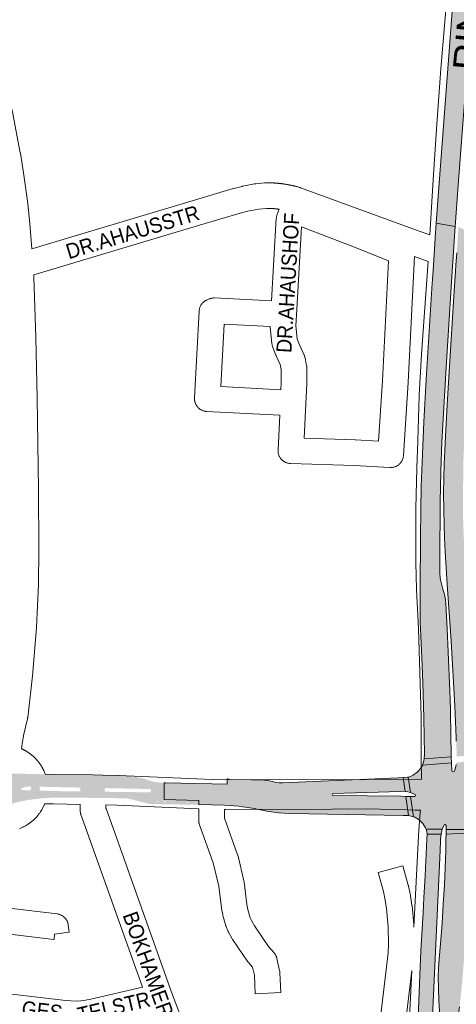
# Paper-space layout 'Layout1' of a CAD drawing. Header units: metres. Extents: x 123097 to 144122, y 392739 to 407589.
# Tile 262 of 510: x 132492 to 132714, y 397422 to 397922. Entities that reach past the tile are written whole.
import ezdxf
from ezdxf.enums import TextEntityAlignment as Align

# ---------------------------------------------------------------- set-up
doc = ezdxf.new("R2010")
doc.units = ezdxf.units.M
doc.header["$MEASUREMENT"] = 0
for name, color, linetype, lineweight in [('gs-anno-wegen algemeen tekst', 7, 'Continuous', 0), ('gs-knt-aanvullende hoofdweg', 7, 'Continuous', 0), ('gs-knt-hoofdweg', 7, 'Continuous', 0), ('gs-knt-wegen algemeen', 7, 'Continuous', 0), ('ir-ARC-asfalt-hoofdwegen-te inspecteren', 5, 'Continuous', 0)]:
    doc.layers.add(name, color=color, linetype=linetype, lineweight=lineweight)
doc.styles.add('Style-Arial', font='arial.ttf')

psp = doc.layouts.get("Layout1")

# ---------------------------------------------------------------- hatches: boundary and pattern name
at = {"layer": 'ir-ARC-asfalt-hoofdwegen-te inspecteren', "linetype": 'Continuous', "lineweight": 13}
for points in [[(132703.989, 397818.437), (132713.659, 397816.728), (132715.209, 397837.758), (132727.517, 398000), (132717.748, 398000), (132704.644, 397827.685)], [(132713.111, 397809.286), (132713.659, 397816.728), (132703.989, 397818.437), (132703.788, 397815.601), (132703.665, 397813.838), (132703.295, 397808.18), (132702.57, 397797.102), (132702.109, 397789.74), (132702.006, 397788.096), (132699.116, 397741.935), (132697.728, 397717.578), (132696.944, 397701.23), (132696.379, 397684.873), (132696.176, 397672.976), (132695.999, 397658.948), (132695.768, 397632.543), (132695.762, 397622.895), (132695.872, 397615.682), (132696.098, 397608.935), (132696.852, 397593.618), (132697.195, 397585.04), (132697.697, 397567.253), (132697.915, 397557.845), (132697.994, 397549.03), (132697.85, 397546.442), (132711.659, 397547.424), (132711.609, 397549.825), (132711.474, 397557.109), (132711.203, 397571.607), (132710.884, 397581.049), (132710.08, 397600.607), (132709.523, 397612.415), (132708.797, 397625.136), (132708.646, 397627.135), (132708.303, 397629.107), (132707.987, 397630.565), (132707.323, 397632.697), (132706.205, 397637.374), (132706.027, 397638.38), (132705.907, 397640.684), (132705.753, 397645.925), (132705.781, 397655.143), (132705.977, 397669.475), (132705.954, 397676.77), (132706.287, 397692.485), (132706.855, 397707.312), (132708.963, 397745.177), (132710.87, 397775.166), (132712.102, 397793.973), (132712.755, 397803.936)], [(132715.294, 397816.536), (132714.776, 397808.963), (132714.39, 397803.472), (132713.995, 397797.181), (132713.767, 397793.864), (132713.1, 397784.173), (132710.372, 397740.222), (132709.547, 397726.237), (132708.67, 397710.262), (132708.321, 397703.056), (132708.062, 397696.253), (132707.869, 397689.012), (132707.764, 397681.227), (132707.838, 397673.115), (132708.043, 397665.254), (132708.27, 397658.509), (132708.562, 397651.784), (132709.61, 397635.2), (132711.603, 397606.275), (132713.513, 397573.44), (132714.099, 397557.167), (132714.197, 397555.473), (132714.328, 397549.994), (132714.316, 397547.619), (132722.284, 397548.282), (132721.952, 397549.568), (132721.858, 397550.893), (132721.797, 397552.139), (132721.716, 397556.372), (132723.419, 397560.028), (132722.863, 397574.955), (132722.199, 397588.468), (132721.413, 397602), (132721.37, 397603.014), (132721.349, 397604.009), (132721.368, 397604.523), (132720.462, 397617.597), (132719.808, 397627.633), (132719.397, 397634.318), (132718.39, 397648.52), (132717.847, 397662.747), (132717.621, 397668.621), (132717.545, 397671.385), (132717.51, 397672.641), (132717.513, 397673.236), (132717.798, 397697.672), (132718.343, 397711.011), (132719.107, 397724.34), (132719.657, 397734.399), (132721.495, 397764.667), (132723.396, 397793.428), (132723.698, 397797.171), (132724.304, 397806.96), (132724.715, 397812.143)], [(132708.984, 397510.606), (132718.431, 397510.633), (132725.351, 397511.613), (132725.423, 397512.213), (132726.384, 397514.645), (132727.845, 397516.814), (132729.738, 397518.618), (132730.291, 397519.095), (132730.835, 397519.416), (132730.597, 397526.095), (132727.762, 397526.321), (132724.976, 397526.894), (132724.767, 397527.136), (132724.678, 397527.443), (132724.981, 397527.986), (132725.532, 397528.275), (132727.996, 397528.66), (132730.481, 397528.859), (132729.327, 397541.615), (132728.722, 397541.823), (132727.174, 397542.438), (132725.766, 397543.329), (132724.889, 397544.115), (132724.322, 397544.698), (132723.802, 397545.331), (132714.307, 397544.619), (132714.194, 397543.585), (132714.03, 397542.632), (132713.478, 397540.668), (132713.306, 397540.272), (132712.971, 397539.998), (132712.556, 397539.938), (132712.154, 397540.073), (132711.961, 397540.45), (132711.745, 397544.428), (132697.055, 397543.327), (132696.776, 397542.685), (132696.373, 397541.991), (132695.9, 397541.341), (132695.036, 397540.404), (132694.103, 397539.535), (132693.214, 397538.818), (132692.264, 397538.183), (132691.254, 397537.647), (132690.152, 397537.205), (132689.707, 397537.136), (132690.864, 397529.406), (132693.261, 397528.362), (132693.519, 397527.911), (132693.37, 397527.56), (132693.019, 397527.41), (132690.991, 397527.371), (132692.386, 397517.07), (132693.081, 397516.791), (132695.33, 397515.421), (132697.207, 397513.575), (132698.614, 397511.349), (132698.775, 397511.042), (132698.919, 397510.724), (132706.987, 397510.677), (132708.104, 397512.93), (132708.551, 397513.085), (132708.989, 397512.667)], [(132697.055, 397543.327), (132711.745, 397544.428), (132711.659, 397547.424), (132697.85, 397546.442), (132697.556, 397544.858)], [(132706.461, 397508.205), (132706.987, 397510.677), (132698.919, 397510.724), (132699.277, 397509.524), (132699.377, 397508.276)], [(132708.984, 397510.606), (132709.022, 397508.172), (132725.047, 397509.09), (132725.351, 397511.613), (132718.431, 397510.633)], [(132692.935, 397383.578), (132700.541, 397382.558), (132705.955, 397500), (132706.175, 397504.773), (132706.222, 397505.786), (132706.461, 397508.205), (132699.377, 397508.276), (132699.267, 397505.721), (132698.339, 397487.115), (132697.723, 397475.929), (132697.344, 397468.419), (132696.261, 397449.01), (132695.588, 397436.59), (132694.926, 397419.341), (132693.935, 397400.139)], [(132723.195, 397471.565), (132724.033, 397490.331), (132724.443, 397500), (132724.885, 397506.408), (132725.047, 397509.09), (132709.022, 397508.172), (132708.934, 397505.75), (132708.916, 397504.672), (132708.837, 397500), (132708.515, 397490.918), (132708.159, 397482.477), (132707.591, 397472.593), (132706.934, 397462.999), (132706.123, 397452.45), (132705.458, 397444.887), (132705.108, 397440.393), (132705.008, 397435.887), (132705.361, 397423.559), (132706.259, 397407.69), (132706.115, 397403.58), (132705.837, 397399.164), (132705.396, 397394.761), (132703.552, 397382.154), (132710.019, 397381.287), (132715.855, 397420.526), (132716.2, 397423.721), (132716.613, 397427.544), (132717.269, 397434.572), (132718.578, 397450.453), (132718.919, 397452.99), (132719.694, 397455.43), (132720.528, 397457.376), (132720.871, 397458.201), (132722.166, 397461.992), (132722.812, 397465.946)]]:
    psp.add_hatch(color=5, dxfattribs=at).paths.add_polyline_path(points, flags=0)
at = {"layer": 'ir-ARC-asfalt-hoofdwegen-te inspecteren', "linetype": 'Continuous', "lineweight": 13, "extrusion": (0, 0, -1)}
h = psp.add_hatch(color=5, dxfattribs=at)
h.paths.add_polyline_path([(-132483.887, 397519.644, 0.1372089), (-132483.984, 397519.891, 0.1897362), (-132490.657, 397524.32), (-132494.029, 397525.055), (-132496.892, 397525.596, 0.0114519), (-132496.914, 397525.599), (-132502.093, 397526.243), (-132504.938, 397526.502), (-132505.461, 397526.537, 0.0229825), (-132514.474, 397526.82), (-132523.375, 397526.717), (-132535.745, 397526.557), (-132535.981, 397526.554), (-132543.583, 397526.461), (-132546.793, 397526.429), (-132558.503, 397523.547), (-132583.437, 397523.097), (-132583.463, 397523.257), (-132583.418, 397525.315), (-132565.78, 397525.851), (-132565.78, 397534.246), (-132566.459, 397534.233), (-132563.396, 397534.464, 0.0730793), (-132557.473, 397535.719), (-132557.083, 397535.868, -0.0519077), (-132553.209, 397536.863, -0.0348487), (-132544.819, 397537.822), (-132528.545, 397538.185), (-132510.09, 397538.553), (-132506.501, 397538.618), (-132503.523, 397538.663), (-132498.552, 397538.773), (-132478.703, 397539.302), (-132473.468, 397539.481), (-132468.631, 397539.616), (-132466.104, 397539.688), (-132452.645, 397540.039), (-132445.039, 397540.259), (-132441.275, 397540.353), (-132440.068, 397540.36), (-132422.813, 397540.81), (-132417.8, 397540.924, 0.009483), (-132409.453, 397541.283), (-132408.561, 397541.36), (-132408.561, 397541.356), (-132408.561, 397534.911), (-132388.836, 397536.651), (-132395.413, 397536.053), (-132408.902, 397534.854), (-132413.096, 397534.464), (-132415.124, 397534.286), (-132415.371, 397534.215), (-132415.43, 397534.198), (-132427.179, 397529.153), (-132427.491, 397529.063), (-132435.892, 397528.202), (-132444.132, 397527.479), (-132458.551, 397526.26), (-132463.75, 397525.851), (-132464.124, 397525.778), (-132464.496, 397525.694, 0.0470881), (-132466.946, 397524.848), (-132467.518, 397524.57), (-132468.325, 397524.031, 0.0977837), (-132471.007, 397521.118), (-132471.227, 397520.694, 0.1185069), (-132471.279, 397520.46), (-132472.457, 397515.202, 0.0987056), (-132472.498, 397515.019), (-132472.456, 397513.471), (-132472.388, 397510.918), (-132472.299, 397509.675, 0.0183333), (-132470.977, 397498.331), (-132477.459, 397497.191), (-132478.206, 397500.288), (-132478.715, 397502.471), (-132480.013, 397507.867), (-132480.906, 397511.468), (-132481.237, 397512.664), (-132481.584, 397513.773), (-132481.932, 397514.882), (-132482.017, 397514.876)])
h.paths.add_polyline_path([(-132566.547, 397524.438), (-132566.567, 397524.837), (-132565.817, 397524.874), (-132565.797, 397524.475)], flags=17)
h.paths.add_polyline_path([(-132578.128, 397524.218), (-132578.14, 397524.618), (-132577.39, 397524.642), (-132577.378, 397524.242)], flags=17)
h.paths.add_polyline_path([(-132535.628, 397530.239), (-132535.646, 397531.1, 0.3939062), (-132536.154, 397531.595), (-132558.642, 397531.134, 0.38833), (-132559.139, 397530.637), (-132559.133, 397529.939, 0.4009324), (-132558.631, 397529.456), (-132536.125, 397529.743, 0.3756508)], flags=17)
h.paths.add_polyline_path([(-132522.842, 397531.878, 0.4127414), (-132523.343, 397531.364), (-132523.338, 397530.395, 0.4274509), (-132522.819, 397529.901, 0.005465), (-132505.801, 397530.238), (-132505.027, 397530.24), (-132502.553, 397530.321), (-132502.752, 397532.3), (-132505.233, 397532.246)], flags=17)
h.paths.add_polyline_path([(-132493.722, 397530.607, 0.7692037), (-132493.503, 397531.561), (-132493.958, 397531.759, 0.1094205), (-132497.03, 397532.404), (-132498.265, 397532.383), (-132498.072, 397530.461)], flags=17)
h.paths.add_polyline_path([(-132430.284, 397535.365, 0.8696024), (-132430.566, 397537.393), (-132432.163, 397537.356), (-132450.59, 397536.892, 0.0209981), (-132464.553, 397535.717), (-132465.707, 397535.569), (-132468.06, 397535.15), (-132468.245, 397535.113, 0.1260791), (-132473.241, 397532.904), (-132473.558, 397532.584, 0.6712298), (-132473.174, 397531.755), (-132467.717, 397532.013), (-132465.321, 397532.159), (-132450.116, 397533.369), (-132435.166, 397534.693), (-132433.166, 397534.915), (-132431.945, 397535.088), (-132431.179, 397535.196)], flags=17)
h.paths.add_polyline_path([(-132562.63, 397524.568), (-132563.137, 397524.803), (-132562.645, 397525.068), (-132562.138, 397524.833)], flags=17)
psp.add_hatch(color=5, dxfattribs=at).paths.add_polyline_path([(-132689.877, 397517.637), (-132688.581, 397527.415), (-132686.133, 397527.472), (-132651.621, 397527.926), (-132651.311, 397528.09), (-132651.192, 397528.42), (-132651.326, 397528.744), (-132651.643, 397528.894), (-132685.812, 397529.941), (-132687.039, 397529.98), (-132688.265, 397529.912), (-132687.283, 397536.949), (-132684.705, 397536.839), (-132626.103, 397534.212), (-132624.269, 397534.244), (-132622.726, 397534.487), (-132620.872, 397534.946), (-132619.346, 397535.314), (-132618.525, 397535.462), (-132617.823, 397535.554), (-132617.224, 397535.607), (-132616.629, 397535.637), (-132610.228, 397535.756), (-132599.266, 397535.97), (-132598.217, 397536.305), (-132597.766, 397536.314), (-132597.772, 397533.607), (-132566.459, 397534.233), (-132565.78, 397534.246), (-132565.78, 397525.851), (-132583.418, 397525.315), (-132583.463, 397523.257), (-132596.524, 397522.934), (-132599.042, 397522.742), (-132603.736, 397522.359), (-132605.559, 397522.138), (-132607.133, 397521.947), (-132608.286, 397521.807), (-132611.627, 397521.203), (-132618.068, 397519.958), (-132623.839, 397519.126), (-132629.653, 397518.681), (-132687.134, 397517.7)])
psp.add_hatch(color=5, dxfattribs=at).paths.add_polyline_path([(-132688.265, 397529.912), (-132689.576, 397529.72), (-132690.864, 397529.406), (-132689.707, 397537.136), (-132689.403, 397537.089), (-132687.283, 397536.949)], flags=0)

# ---------------------------------------------------------------- linework, layer by layer
at = {"layer": 'gs-knt-aanvullende hoofdweg', "color": 7, "linetype": 'Continuous', "flags": 128}
for points in [[(132493.364, 397551.578), (132493.515, 397551.512), (132493.586, 397551.482), (132493.751, 397551.409), (132493.849, 397551.364), (132493.886, 397551.347), (132494.049, 397551.271), (132494.083, 397551.255), (132494.246, 397551.178), (132494.33, 397551.138), (132494.492, 397551.059), (132494.592, 397551.009), (132494.752, 397550.928), (132494.818, 397550.894), (132494.978, 397550.811), (132495.093, 397550.751), (132495.252, 397550.665), (132495.319, 397550.628), (132495.476, 397550.541), (132495.557, 397550.495), (132495.597, 397550.472), (132495.713, 397550.406), (132495.776, 397550.37), (132495.932, 397550.279), (132496.03, 397550.221), (132496.184, 397550.128), (132496.264, 397550.079), (132496.417, 397549.984), (132496.514, 397549.923), (132496.665, 397549.826), (132496.724, 397549.787), (132496.875, 397549.688), (132496.971, 397549.624), (132497.12, 397549.523), (132497.196, 397549.471), (132497.257, 397549.429), (132497.261, 397549.426), (132497.344, 397549.368), (132497.391, 397549.335), (132497.539, 397549.231), (132497.633, 397549.163), (132497.778, 397549.057), (132497.852, 397549.002), (132497.996, 397548.894), (132498.089, 397548.823), (132498.231, 397548.713), (132498.283, 397548.673), (132498.425, 397548.561), (132498.511, 397548.491), (132498.65, 397548.378), (132498.725, 397548.317), (132498.819, 397548.239), (132498.864, 397548.201), (132498.929, 397548.146), (132499.066, 397548.029), (132499.131, 397547.972), (132499.266, 397547.854), (132499.357, 397547.774), (132499.491, 397547.653), (132499.555, 397547.594), (132499.687, 397547.472), (132499.731, 397547.432), (132499.862, 397547.309), (132499.947, 397547.227), (132500.076, 397547.102), (132500.14, 397547.04), (132500.265, 397546.916), (132500.268, 397546.913), (132500.35, 397546.83), (132500.476, 397546.7), (132500.517, 397546.658), (132500.642, 397546.528), (132500.723, 397546.443), (132500.846, 397546.311), (132500.907, 397546.245), (132501.028, 397546.112), (132501.088, 397546.045), (132501.207, 397545.911), (132501.282, 397545.825), (132501.4, 397545.688), (132501.441, 397545.64), (132501.557, 397545.503), (132501.588, 397545.466), (132501.591, 397545.462), (132501.63, 397545.415), (132501.632, 397545.413), (132501.635, 397545.409), (132501.747, 397545.273), (132501.8, 397545.208), (132501.913, 397545.067), (132501.97, 397544.995), (132502.081, 397544.853), (132502.137, 397544.781), (132502.246, 397544.638), (132502.316, 397544.544), (132502.423, 397544.399), (132502.477, 397544.325), (132502.582, 397544.179), (132502.616, 397544.131), (132502.72, 397543.984), (132502.775, 397543.905), (132502.792, 397543.88), (132502.893, 397543.732), (132502.939, 397543.665), (132503.039, 397543.515), (132503.09, 397543.437), (132503.188, 397543.286), (132503.249, 397543.19), (132503.345, 397543.036), (132503.383, 397542.976), (132503.477, 397542.823), (132503.536, 397542.725), (132503.628, 397542.57), (132503.675, 397542.49), (132503.765, 397542.334), (132503.793, 397542.284), (132503.817, 397542.243), (132503.827, 397542.225), (132503.882, 397542.127), (132503.945, 397542.014), (132504.031, 397541.856), (132504.075, 397541.774), (132504.159, 397541.615), (132504.202, 397541.532), (132504.284, 397541.372), (132504.31, 397541.322), (132504.391, 397541.161), (132504.45, 397541.041), (132504.714, 397540.492), (132504.878, 397540.126), (132505.113, 397539.561), (132505.243, 397539.227), (132505.441, 397538.679), (132509.923, 397538.589), (132509.933, 397538.589), (132529.589, 397538.294), (132529.613, 397538.293), (132529.664, 397538.293), (132534.596, 397538.234), (132534.72, 397538.232), (132542.474, 397538.012), (132542.523, 397538.011), (132542.643, 397538.007), (132590.305, 397535.891), (132597.195, 397535.781), (132597.198, 397535.781), (132668.632, 397536.042), (132668.685, 397536.042), (132668.706, 397536.042), (132696.632, 397536.221)], [(132523.166, 397523.352), (132509.713, 397523.571), (132509.688, 397523.571), (132509.679, 397523.571), (132509.65, 397523.572), (132505.183, 397523.644), (132505.104, 397523.443), (132504.972, 397523.126), (132504.958, 397523.092), (132504.844, 397522.822), (132504.785, 397522.686), (132504.654, 397522.392), (132504.48, 397522.028), (132504.085, 397521.256), (132503.938, 397520.983), (132503.703, 397520.567), (132503.614, 397520.414), (132503.515, 397520.248), (132503.402, 397520.065), (132503.292, 397519.892), (132503.255, 397519.834), (132502.974, 397519.401), (132502.815, 397519.166), (132502.65, 397518.93), (132502.444, 397518.645), (132501.917, 397517.955), (132501.693, 397517.675), (132501.603, 397517.569), (132501.191, 397517.078), (132500.824, 397516.672), (132500.639, 397516.482), (132500.548, 397516.39), (132499.898, 397515.745), (132499.685, 397515.542), (132499.465, 397515.348), (132498.771, 397514.752), (132498.544, 397514.567), (132498.227, 397514.313), (132497.887, 397514.054), (132497.7, 397513.917), (132497.364, 397513.678), (132497.312, 397513.642), (132497.298, 397513.633), (132497.282, 397513.621), (132497.185, 397513.555), (132496.823, 397513.313), (132496.767, 397513.276), (132496.369, 397513.015), (132495.909, 397512.736), (132495.389, 397512.446), (132495.14, 397512.313), (132494.442, 397511.958), (132494.29, 397511.883), (132494.094, 397511.788), (132494.051, 397511.768), (132493.672, 397511.598), (132493.402, 397511.481), (132492.963, 397511.298), (132492.387, 397511.075)], [(132583.467, 397521.16), (132542.061, 397522.998), (132542.037, 397522.998), (132536.195, 397523.126)], [(132696.041, 397520.35), (132693.37, 397520.403), (132693.331, 397520.403), (132689.497, 397520.499), (132689.464, 397520.5), (132668.663, 397521.021), (132668.653, 397521.021), (132651.24, 397520.91), (132651.213, 397520.91), (132597.175, 397520.761), (132597.169, 397520.761), (132597.028, 397520.762), (132596.483, 397520.771)]]:
    psp.add_lwpolyline(points, dxfattribs=at)
at = {"layer": 'gs-knt-hoofdweg', "color": 7, "linetype": 'Continuous', "flags": 128}
for points in [[(132700.73, 397812.509), (132702.367, 397840.494), (132702.371, 397840.555), (132704.232, 397868.676), (132704.235, 397868.733), (132706.296, 397896.846), (132706.303, 397896.931), (132711.021, 397953.073), (132711.029, 397953.164), (132714.327, 397987.677)], [(132696.632, 397536.221), (132696.622, 397536.297), (132696.589, 397536.658), (132696.572, 397537.021), (132696.385, 397545.195), (132696.383, 397545.341), (132696.279, 397568.049), (132694.909, 397612.623), (132694.034, 397632.506), (132694.028, 397632.662), (132693.697, 397646.198), (132693.695, 397646.377), (132693.639, 397673.43), (132693.641, 397673.64), (132694.135, 397694.098), (132694.14, 397694.248), (132694.717, 397707.696), (132695.249, 397730.94), (132695.263, 397731.262), (132696.564, 397751.865), (132696.568, 397751.923), (132699.884, 397798.956)], [(132692.661, 397460.918), (132694.931, 397507.115), (132694.95, 397507.402), (132695.182, 397510.125), (132695.876, 397519.237), (132695.915, 397519.621), (132695.972, 397520.002), (132696.041, 397520.35)], [(132665.785, 397179.638), (132686.334, 397326.49), (132689.399, 397394.523), (132689.401, 397394.555), (132691.581, 397438.927)]]:
    psp.add_lwpolyline(points, dxfattribs=at)
at = {"layer": 'gs-knt-wegen algemeen', "color": 7, "linetype": 'Continuous', "flags": 128}
for points in [[(132450.133, 398014.449), (132453.66, 398003.261), (132453.717, 398003.068), (132473.944, 397931.224), (132481.684, 397903.768), (132481.708, 397903.679), (132484.304, 397893.941), (132484.352, 397893.752), (132488.941, 397874.199), (132488.995, 397873.946), (132492.802, 397854.228), (132492.836, 397854.037), (132494.444, 397844.124), (132494.445, 397844.118), (132494.468, 397843.961), (132496.575, 397828.505), (132496.596, 397828.34), (132497.697, 397818.364), (132497.716, 397818.165), (132498.722, 397805.484)], [(132498.722, 397805.484), (132580.021, 397829.874), (132580.046, 397829.882), (132600.887, 397836.046), (132601.164, 397836.121), (132605.399, 397837.172), (132605.57, 397837.212), (132605.742, 397837.248), (132611.728, 397838.395), (132612.02, 397838.444), (132612.314, 397838.48), (132616.749, 397838.917), (132616.992, 397838.936), (132617.237, 397838.946), (132618.971, 397838.986), (132619.262, 397838.986), (132619.507, 397838.981), (132619.751, 397838.974), (132619.996, 397838.966), (132620.239, 397838.957), (132620.484, 397838.948), (132620.728, 397838.937), (132620.973, 397838.925), (132621.216, 397838.912), (132621.461, 397838.899), (132621.704, 397838.884), (132621.949, 397838.868), (132622.192, 397838.852), (132622.437, 397838.834), (132622.68, 397838.816), (132622.924, 397838.796), (132623.167, 397838.775), (132623.411, 397838.754), (132623.654, 397838.731), (132623.898, 397838.708), (132624.14, 397838.683), (132624.384, 397838.658), (132624.626, 397838.631), (132624.87, 397838.604), (132625.112, 397838.575), (132625.355, 397838.546), (132625.597, 397838.516), (132625.84, 397838.484), (132626.082, 397838.452), (132626.325, 397838.418), (132626.566, 397838.384), (132626.809, 397838.349), (132627.05, 397838.312), (132627.292, 397838.275), (132627.533, 397838.237), (132627.775, 397838.198), (132628.015, 397838.158), (132628.257, 397838.116), (132628.497, 397838.074), (132628.738, 397838.031), (132628.978, 397837.987), (132629.219, 397837.942), (132629.459, 397837.896), (132629.699, 397837.849), (132629.938, 397837.801), (132630.178, 397837.752), (132630.417, 397837.702), (132630.657, 397837.651), (132630.895, 397837.6), (132631.134, 397837.547), (132631.372, 397837.493), (132631.611, 397837.438), (132631.848, 397837.383), (132632.087, 397837.326), (132632.324, 397837.269), (132632.562, 397837.21), (132632.798, 397837.15), (132633.036, 397837.09), (132633.272, 397837.029), (132633.508, 397836.966), (132633.744, 397836.903), (132633.98, 397836.838), (132634.215, 397836.773), (132634.451, 397836.707), (132634.686, 397836.64), (132634.818, 397836.6), (132634.904, 397836.571), (132635.12, 397836.498)], [(132635.12, 397836.498), (132695.914, 397814.271), (132700.73, 397812.509)], [(132624.191, 397825.569), (132624.046, 397825.588), (132623.888, 397825.608), (132623.729, 397825.628), (132623.571, 397825.647), (132623.413, 397825.665), (132623.254, 397825.683), (132623.096, 397825.701), (132622.937, 397825.718), (132622.779, 397825.735), (132622.62, 397825.75), (132622.462, 397825.766), (132622.303, 397825.781), (132622.144, 397825.795), (132621.985, 397825.809), (132621.826, 397825.822), (132621.668, 397825.835), (132621.509, 397825.847), (132621.35, 397825.859), (132621.191, 397825.87), (132621.032, 397825.881), (132620.872, 397825.891), (132620.713, 397825.9), (132620.554, 397825.909), (132620.395, 397825.918), (132620.236, 397825.926), (132620.076, 397825.933), (132619.917, 397825.94), (132619.758, 397825.946), (132619.599, 397825.952), (132619.439, 397825.957), (132619.28, 397825.962), (132619.121, 397825.966), (132617.782, 397825.935), (132613.887, 397825.551), (132608.365, 397824.493), (132604.441, 397823.519), (132583.751, 397817.4), (132499.641, 397792.167)], [(132692.955, 397801.49), (132689.687, 397737.729), (132689.683, 397737.655), (132687.355, 397700.5), (132687.328, 397700.183), (132687.284, 397699.867), (132687.226, 397699.554), (132687.152, 397699.245), (132687.063, 397698.939), (132686.96, 397698.638), (132686.841, 397698.342), (132686.709, 397698.053), (132686.562, 397697.77), (132686.402, 397697.495), (132686.229, 397697.228), (132686.042, 397696.97), (132685.844, 397696.721), (132685.633, 397696.482), (132685.411, 397696.254), (132685.178, 397696.037), (132684.935, 397695.832), (132684.682, 397695.638), (132684.42, 397695.458), (132684.149, 397695.29), (132683.87, 397695.136), (132683.585, 397694.996), (132683.292, 397694.869), (132682.994, 397694.757), (132682.691, 397694.66), (132682.383, 397694.578), (132682.072, 397694.511), (132681.758, 397694.459), (132681.442, 397694.423), (132681.124, 397694.402), (132680.806, 397694.397), (132680.487, 397694.408), (132662.265, 397695.447), (132629.964, 397696.447), (132629.652, 397696.464), (132629.34, 397696.497), (132629.031, 397696.544), (132628.724, 397696.606), (132628.42, 397696.682), (132628.12, 397696.774), (132627.826, 397696.879), (132627.536, 397696.999), (132627.253, 397697.132), (132626.976, 397697.279), (132626.707, 397697.439), (132626.446, 397697.612), (132626.193, 397697.797), (132625.95, 397697.994), (132625.716, 397698.203), (132625.493, 397698.422), (132625.28, 397698.652), (132625.079, 397698.892), (132624.889, 397699.141), (132624.712, 397699.4), (132624.547, 397699.666), (132624.396, 397699.94), (132624.257, 397700.221), (132624.133, 397700.508), (132624.022, 397700.801), (132623.926, 397701.099), (132623.844, 397701.402), (132623.776, 397701.708), (132623.724, 397702.016), (132623.686, 397702.327), (132623.664, 397702.64), (132623.656, 397702.953), (132623.664, 397703.266), (132624.509, 397720.91), (132587.403, 397722.891), (132587.094, 397722.915), (132586.786, 397722.954), (132586.481, 397723.007), (132586.179, 397723.074), (132585.88, 397723.156), (132585.585, 397723.252), (132585.296, 397723.362), (132585.011, 397723.486), (132584.734, 397723.623), (132584.462, 397723.773), (132584.199, 397723.936), (132583.943, 397724.111), (132583.696, 397724.298), (132583.458, 397724.497), (132583.23, 397724.707), (132583.013, 397724.927), (132582.805, 397725.158), (132582.61, 397725.398), (132582.425, 397725.647), (132582.253, 397725.904), (132582.093, 397726.17), (132581.946, 397726.443), (132581.813, 397726.722), (132581.692, 397727.008), (132581.586, 397727.299), (132581.493, 397727.594), (132581.415, 397727.894), (132581.351, 397728.197), (132581.301, 397728.503), (132581.266, 397728.811), (132581.246, 397729.12), (132581.24, 397729.43), (132581.249, 397729.74), (132583.609, 397773.861), (132583.633, 397774.167), (132583.671, 397774.471), (132583.723, 397774.773), (132583.79, 397775.072), (132583.87, 397775.368), (132583.964, 397775.66), (132584.072, 397775.947), (132584.194, 397776.229), (132584.328, 397776.505), (132584.475, 397776.774), (132584.635, 397777.036), (132584.807, 397777.289), (132584.991, 397777.535), (132585.186, 397777.772), (132585.392, 397777.999), (132585.609, 397778.216), (132585.835, 397778.423), (132586.071, 397778.619), (132586.316, 397778.803), (132586.57, 397778.976), (132586.831, 397779.137), (132587.099, 397779.285), (132587.374, 397779.42), (132588.39, 397779.89), (132588.68, 397780.016), (132588.976, 397780.128), (132589.277, 397780.225), (132589.582, 397780.308), (132589.891, 397780.375), (132590.203, 397780.427), (132590.517, 397780.465), (132590.833, 397780.486), (132591.149, 397780.493), (132591.465, 397780.484), (132620.369, 397778.971), (132622.807, 397820.978), (132622.833, 397821.295), (132622.875, 397821.61), (132622.931, 397821.922), (132623.003, 397822.231), (132623.09, 397822.537), (132623.192, 397822.838), (132624.191, 397825.569)], [(132635.594, 397816.581), (132632.992, 397771.754), (132632.684, 397766.444), (132633.398, 397759.655), (132634.659, 397756.364), (132636.929, 397751.481), (132637.053, 397751.198), (132637.163, 397750.908), (132637.259, 397750.614), (132637.342, 397750.316), (132637.41, 397750.014), (132638.199, 397746.069), (132638.244, 397745.816), (132638.279, 397745.561), (132638.305, 397745.305), (132638.32, 397745.049), (132638.325, 397744.792), (132638.325, 397737.345), (132638.317, 397737.033), (132637.824, 397726.753), (132636.986, 397709.256), (132662.753, 397708.458), (132662.922, 397708.45), (132674.766, 397707.775), (132676.686, 397738.432), (132679.813, 397799.439), (132661.695, 397806.652), (132635.594, 397816.581)], [(132699.884, 397798.956), (132692.955, 397801.49)], [(132499.641, 397792.167), (132499.688, 397791.287), (132499.694, 397791.139), (132500.614, 397760.363), (132500.615, 397760.321), (132501.325, 397729.858), (132502.024, 397683.309), (132502.025, 397683.255), (132502.231, 397652.703), (132502.23, 397652.564), (132501.977, 397635.202), (132501.971, 397635.007), (132501.006, 397613.373), (132500.993, 397613.151), (132499.198, 397590.418), (132499.176, 397590.191), (132496.586, 397567.535), (132496.553, 397567.289), (132496.511, 397567.045), (132496.459, 397566.802), (132494.639, 397558.967), (132493.806, 397554.18), (132493.364, 397551.578)], [(132619.653, 397765.97), (132596.291, 397767.194), (132594.598, 397735.546), (132625.133, 397733.915), (132625.305, 397737.501), (132625.305, 397744.147), (132624.795, 397746.698), (132622.758, 397751.08), (132622.666, 397751.285), (132622.582, 397751.494), (132620.934, 397755.793), (132620.839, 397756.06), (132620.755, 397756.33), (132620.683, 397756.604), (132620.622, 397756.882), (132620.575, 397757.161), (132620.539, 397757.442), (132619.68, 397765.61), (132619.657, 397765.874), (132619.653, 397765.97)], [(132554.85, 397430.489), (132524.063, 397516.793), (132523.621, 397518.03), (132523.528, 397518.311), (132523.448, 397518.596), (132523.381, 397518.885), (132523.327, 397519.176), (132523.286, 397519.47), (132523.259, 397519.765), (132523.245, 397520.061), (132523.166, 397523.352)], [(132536.195, 397523.126), (132536.236, 397521.419), (132536.326, 397521.167), (132569.544, 397428.047), (132569.546, 397428.044), (132569.547, 397428.04)], [(132691.581, 397438.927), (132688.116, 397409.285), (132688.1, 397409.158), (132682.748, 397370.081), (132682.739, 397370.011), (132670.143, 397284.888), (132670.143, 397284.885), (132670.142, 397284.88)], [(132467.293, 397430.62), (132468.603, 397430.036), (132469.303, 397429.811), (132472.063, 397429.036), (132473.926, 397428.721), (132515.873, 397423.735)], [(132515.873, 397423.735), (132521.143, 397423.472), (132523.5, 397423.596), (132525.948, 397423.895), (132528.617, 397424.413), (132554.85, 397430.489)], [(132569.547, 397428.04), (132596.997, 397355.636), (132604.928, 397338.56), (132608.313, 397332.048)]]:
    psp.add_lwpolyline(points, dxfattribs=at)
for points in [[(132625.102, 397427.777), (132612.12, 397427.146, -0.3846397), (132612.11, 397427.154), (132611.647, 397436.683), (132610.771, 397440.618), (132608.805, 397442.887), (132608.649, 397443.073), (132608.501, 397443.266), (132608.36, 397443.463), (132600.757, 397454.527), (132600.591, 397454.78), (132600.438, 397455.041), (132598.565, 397458.396), (132598.433, 397458.644), (132598.312, 397458.898), (132598.202, 397459.157), (132597.398, 397461.174), (132597.3, 397461.437), (132597.213, 397461.704), (132595.774, 397466.472), (132595.708, 397466.703), (132595.652, 397466.937), (132595.604, 397467.173), (132595.012, 397470.384), (132594.98, 397470.573), (132594.953, 397470.763), (132593.573, 397481.891), (132590.767, 397493.717), (132583.816, 397512.921), (132583.725, 397513.188), (132583.647, 397513.459), (132583.58, 397513.733), (132583.525, 397514.01), (132583.482, 397514.289), (132583.452, 397514.569), (132583.433, 397514.85), (132583.427, 397515.132), (132583.425, 397518.053), (132583.426, 397518.148), (132583.467, 397521.16)], [(132596.483, 397520.771), (132596.445, 397518.015), (132596.446, 397516.281), (132603.136, 397497.799), (132603.216, 397497.564), (132603.287, 397497.326), (132603.349, 397497.086), (132606.324, 397484.55), (132606.375, 397484.318), (132606.417, 397484.084), (132606.451, 397483.848), (132607.851, 397472.556), (132608.343, 397469.888), (132609.596, 397465.735), (132610.139, 397464.373), (132611.659, 397461.652), (132618.884, 397451.137), (132621.688, 397447.901), (132621.875, 397447.675), (132622.051, 397447.442), (132622.217, 397447.2), (132622.372, 397446.951), (132622.515, 397446.696), (132622.647, 397446.434), (132622.767, 397446.167), (132622.874, 397445.895), (132622.97, 397445.618), (132623.052, 397445.337), (132623.122, 397445.053), (132624.476, 397438.969), (132624.531, 397438.697), (132624.574, 397438.423), (132624.605, 397438.148), (132624.624, 397437.871), (132625.114, 397427.791), (132625.114, 397427.787, -0.3263204), (132625.107, 397427.777), (132625.102, 397427.777)], [(132670.744, 397378.382), (132675.191, 397410.861), (132679.525, 397447.939), (132679.746, 397452.281), (132679.635, 397461.336), (132678.766, 397470.349), (132678.065, 397474.719), (132677.183, 397479.046), (132674.531, 397488.737, -0.3841164), (132674.538, 397488.749), (132687.077, 397492.181, -0.3841179), (132687.089, 397492.174), (132689.798, 397482.275), (132689.851, 397482.067), (132689.898, 397481.857), (132690.85, 397477.185), (132690.899, 397476.916), (132691.654, 397472.209), (132691.683, 397472.006), (132691.706, 397471.803), (132692.621, 397462.314), (132692.641, 397462.042), (132692.65, 397461.769), (132692.661, 397460.918)], [(132475.684, 397471.985), (132511.452, 397467.728), (132511.758, 397467.685), (132512.061, 397467.626), (132512.361, 397467.554), (132512.658, 397467.467), (132512.95, 397467.367), (132513.237, 397467.252), (132513.518, 397467.124), (132513.793, 397466.983), (132514.06, 397466.829), (132514.321, 397466.663), (132514.573, 397466.484), (132514.816, 397466.294), (132515.05, 397466.092), (132515.274, 397465.88), (132515.488, 397465.657), (132515.691, 397465.424), (132515.882, 397465.182), (132516.062, 397464.931), (132516.23, 397464.671), (132516.385, 397464.404), (132516.528, 397464.131), (132516.657, 397463.85), (132516.773, 397463.564), (132516.876, 397463.272), (132516.964, 397462.976), (132517.038, 397462.676), (132517.098, 397462.374), (132517.143, 397462.068), (132517.599, 397458.403, -0.3689236), (132517.591, 397458.393), (132510.243, 397457.478), (132509.925, 397454.807, -0.3686491), (132509.914, 397454.8), (132473.051, 397459.186)]]:
    psp.add_lwpolyline(points, format="xyb", dxfattribs=at)
at = {"layer": 'ir-ARC-asfalt-hoofdwegen-te inspecteren', "color": 5, "linetype": 'Continuous', "lineweight": 13, "flags": 128}
for points in [[(132703.989, 397818.437), (132713.659, 397816.728), (132715.209, 397837.758), (132727.517, 398000), (132717.748, 398000), (132704.644, 397827.685)], [(132688.265, 397529.912), (132689.576, 397529.72), (132690.864, 397529.406), (132689.707, 397537.136), (132689.403, 397537.089), (132687.283, 397536.949)], [(132690.991, 397527.371), (132688.581, 397527.415), (132689.877, 397517.637), (132692.386, 397517.07)]]:
    psp.add_lwpolyline(points, close=True, dxfattribs=at)
at = {"layer": 'ir-ARC-asfalt-hoofdwegen-te inspecteren', "color": 5, "linetype": 'Continuous', "lineweight": 13}
for points in [[(132713.111, 397809.286), (132713.659, 397816.728), (132703.989, 397818.437), (132703.788, 397815.601), (132703.665, 397813.838), (132703.295, 397808.18), (132702.57, 397797.102), (132702.109, 397789.74), (132702.006, 397788.096), (132699.116, 397741.935), (132697.728, 397717.578), (132696.944, 397701.23), (132696.379, 397684.873), (132696.176, 397672.976), (132695.999, 397658.948), (132695.768, 397632.543), (132695.762, 397622.895), (132695.872, 397615.682), (132696.098, 397608.935), (132696.852, 397593.618), (132697.195, 397585.04), (132697.697, 397567.253), (132697.915, 397557.845), (132697.994, 397549.03), (132697.85, 397546.442), (132711.659, 397547.424), (132711.609, 397549.825), (132711.474, 397557.109), (132711.203, 397571.607), (132710.884, 397581.049), (132710.08, 397600.607), (132709.523, 397612.415), (132708.797, 397625.136), (132708.646, 397627.135), (132708.303, 397629.107), (132707.987, 397630.565), (132707.323, 397632.697), (132706.205, 397637.374), (132706.027, 397638.38), (132705.907, 397640.684), (132705.753, 397645.925), (132705.781, 397655.143), (132705.977, 397669.475), (132705.954, 397676.77), (132706.287, 397692.485), (132706.855, 397707.312), (132708.963, 397745.177), (132710.87, 397775.166), (132712.102, 397793.973), (132712.755, 397803.936)], [(132697.055, 397543.327), (132711.745, 397544.428), (132711.659, 397547.424), (132697.85, 397546.442), (132697.556, 397544.858)], [(132565.78, 397525.851), (132583.418, 397525.315), (132583.463, 397523.257), (132596.524, 397522.934), (132599.042, 397522.742), (132603.736, 397522.359), (132605.559, 397522.138), (132607.133, 397521.947), (132608.286, 397521.807), (132611.627, 397521.203), (132618.068, 397519.958), (132623.839, 397519.126), (132629.653, 397518.681), (132687.134, 397517.7), (132689.877, 397517.637), (132688.581, 397527.415), (132686.133, 397527.472), (132651.621, 397527.926), (132651.311, 397528.09), (132651.192, 397528.42), (132651.326, 397528.744), (132651.643, 397528.894), (132685.812, 397529.941), (132687.039, 397529.98), (132688.265, 397529.912), (132687.283, 397536.949), (132684.705, 397536.839), (132626.103, 397534.212), (132624.269, 397534.244), (132622.726, 397534.487), (132620.872, 397534.946), (132619.346, 397535.314), (132618.525, 397535.462), (132617.823, 397535.554), (132617.224, 397535.607), (132616.629, 397535.637), (132610.228, 397535.756), (132599.266, 397535.97), (132598.217, 397536.305), (132597.766, 397536.314), (132597.772, 397533.607), (132566.459, 397534.233), (132565.78, 397534.246)], [(132706.461, 397508.205), (132706.987, 397510.677), (132698.919, 397510.724), (132699.277, 397509.524), (132699.377, 397508.276)], [(132708.984, 397510.606), (132709.022, 397508.172), (132725.047, 397509.09), (132725.351, 397511.613), (132718.431, 397510.633)], [(132692.935, 397383.578), (132700.541, 397382.558), (132705.955, 397500), (132706.175, 397504.773), (132706.222, 397505.786), (132706.461, 397508.205), (132699.377, 397508.276), (132699.267, 397505.721), (132698.339, 397487.115), (132697.723, 397475.929), (132697.344, 397468.419), (132696.261, 397449.01), (132695.588, 397436.59), (132694.926, 397419.341), (132693.935, 397400.139)]]:
    psp.add_lwpolyline(points, close=True, dxfattribs=at)
for points in [[(132714.39, 397803.472), (132713.995, 397797.181), (132713.767, 397793.864), (132713.1, 397784.173), (132710.372, 397740.222), (132709.547, 397726.237), (132708.67, 397710.262), (132708.321, 397703.056), (132708.062, 397696.253), (132707.869, 397689.012), (132707.764, 397681.227), (132707.838, 397673.115), (132708.043, 397665.254), (132708.27, 397658.509), (132708.562, 397651.784), (132709.61, 397635.2), (132711.603, 397606.275), (132713.513, 397573.44), (132714.099, 397557.167), (132714.197, 397555.473)], [(132714.194, 397543.585), (132714.03, 397542.632), (132713.478, 397540.668), (132713.306, 397540.272), (132712.971, 397539.998), (132712.556, 397539.938), (132712.154, 397540.073), (132711.961, 397540.45), (132711.745, 397544.428), (132697.055, 397543.327), (132696.776, 397542.685), (132696.373, 397541.991), (132695.9, 397541.341), (132695.036, 397540.404), (132694.103, 397539.535), (132693.214, 397538.818), (132692.264, 397538.183), (132691.254, 397537.647), (132690.152, 397537.205), (132689.707, 397537.136), (132690.864, 397529.406), (132693.261, 397528.362), (132693.519, 397527.911), (132693.37, 397527.56), (132693.019, 397527.41), (132690.991, 397527.371), (132692.386, 397517.07), (132693.081, 397516.791), (132695.33, 397515.421), (132697.207, 397513.575), (132698.614, 397511.349), (132698.775, 397511.042), (132698.919, 397510.724), (132706.987, 397510.677), (132708.104, 397512.93), (132708.551, 397513.085), (132708.989, 397512.667), (132708.984, 397510.606), (132718.431, 397510.633)], [(132725.047, 397509.09), (132709.022, 397508.172), (132708.934, 397505.75), (132708.916, 397504.672), (132708.837, 397500), (132708.515, 397490.918), (132708.159, 397482.477), (132707.591, 397472.593), (132706.934, 397462.999), (132706.123, 397452.45), (132705.458, 397444.887), (132705.108, 397440.393), (132705.008, 397435.887), (132705.361, 397423.559), (132706.259, 397407.69), (132706.115, 397403.58), (132705.837, 397399.164), (132705.396, 397394.761), (132703.552, 397382.154), (132710.019, 397381.287), (132715.855, 397420.526)]]:
    psp.add_lwpolyline(points, dxfattribs=at)
at = {"layer": 'ir-ARC-asfalt-hoofdwegen-te inspecteren', "color": 5, "linetype": 'Continuous', "lineweight": 13, "extrusion": (0, 0, -1)}
psp.add_solid([(-132690.991, 397527.371), (-132688.581, 397527.415), (-132692.386, 397517.07), (-132689.877, 397517.637)], dxfattribs=at)

# ---------------------------------------------------------------- texts
at = {"layer": 'gs-anno-wegen algemeen tekst', "color": 7, "style": 'Style-Arial'}
psp.add_text('RINGBAAN WEST', height=13.6, rotation=84.70424, dxfattribs=at).set_placement((132726.509, 397975.398), align=Align.MIDDLE_CENTER)
at = {"layer": 'gs-anno-wegen algemeen tekst', "color": 7, "style": 'Style-Arial', "width": 0.909091}
for s, rotation, p in [('DR.AHAUSSTR', 16.82681, (132549.831, 397813.942)), ('BOKHAMERSTR', 289.8157, (132561.093, 397432.92)), ('J. V. GES', 353.21298, (132492.81, 397419.924)), ('TELSTR', 13.04062, (132540.304, 397420.437))]:
    psp.add_text(s, height=7.7, rotation=rotation, dxfattribs=at).set_placement(p, align=Align.MIDDLE_CENTER)
at = {"layer": 'gs-anno-wegen algemeen tekst', "color": 7, "insert": (132628.71, 397788.188), "char_height": 7.7, "attachment_point": 5, "rotation": 86.67851, "line_spacing_factor": 0.6, "style": 'Style-Arial'}
psp.add_mtext('\\H1x;\\W0.909091;DR.AHAUSHOF', dxfattribs=at)

doc.saveas('drawing.dxf')
